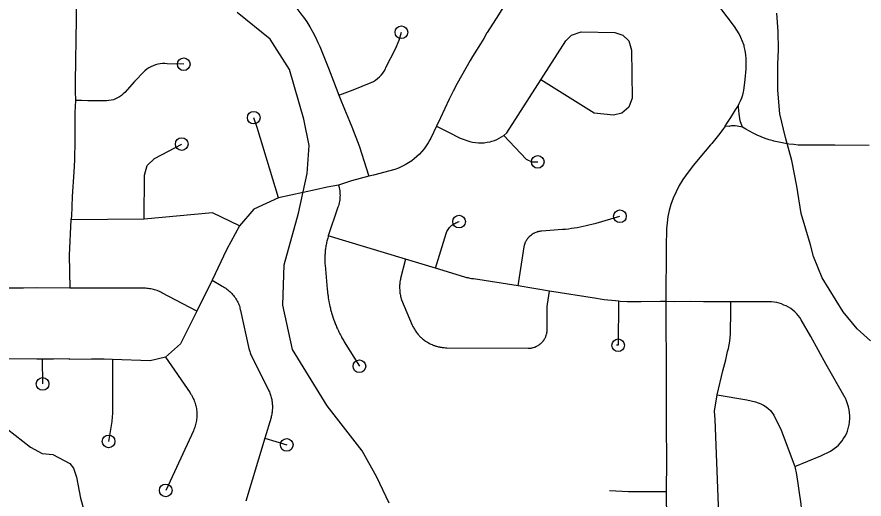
# Model space of a CAD drawing. Extents: x -19 to 366, y -4 to 359.
# Drawn here: x 147.031 to 147.665, y 190.286 to 190.647 of the extents above; entities that cross this region are included whole.
import ezdxf

# ---------------------------------------------------------------- set-up
doc = ezdxf.new("R2010")
doc.units = 0
for name, color, linetype in [('R_Striping', 7, 'Continuous'), ('R_Temp Easement', 7, 'Continuous'), ('Sheet Fence', 7, 'Continuous')]:
    doc.layers.add(name, color=color, linetype=linetype)

msp = doc.modelspace()

# ---------------------------------------------------------------- linework, layer by layer
at = {"layer": 'R_Striping'}
for points in [[(147.08326, 190.68336), (147.08039, 190.67878), (147.07917, 190.67629), (147.07811, 190.67372), (147.07724, 190.67108), (147.07595, 190.66503), (147.07563, 190.66306), (147.07549, 190.66217), (147.07526, 190.64553), (147.07495, 190.62894), (147.07486, 190.61446), (147.07472, 190.61037), (147.07444, 190.60165), (147.07449, 190.59114), (147.07465, 190.58409)], [(147.21919, 190.67272), (147.2216, 190.67056), (147.22465, 190.66783), (147.23156, 190.66166), (147.23429, 190.65914), (147.23692, 190.65651), (147.23944, 190.65378), (147.24185, 190.65094), (147.24414, 190.64802), (147.24532, 190.64643), (147.24773, 190.64279), (147.25002, 190.63908), (147.25217, 190.63529), (147.2542, 190.63143), (147.25607, 190.6275), (147.25747, 190.62436), (147.26395, 190.60819), (147.26765, 190.59844), (147.27179, 190.58808)], [(147.40338, 190.66807), (147.39938, 190.6617), (147.39114, 190.64825), (147.38265, 190.63499), (147.38243, 190.63458), (147.38009, 190.63048), (147.37767, 190.62643), (147.37172, 190.61705), (147.36992, 190.61402), (147.36661, 190.60831), (147.36337, 190.60256), (147.36023, 190.59677), (147.35716, 190.59095), (147.35416, 190.58509), (147.34778, 190.57111), (147.34751, 190.57058), (147.3448, 190.56485)], [(147.56055, 190.56492), (147.56189, 190.56684), (147.56479, 190.57126), (147.56761, 190.57575), (147.56847, 190.57719), (147.57008, 190.5797), (147.57122, 190.58176), (147.57223, 190.5839), (147.57311, 190.58609), (147.57387, 190.58834), (147.57446, 190.59063), (147.57467, 190.59166), (147.57552, 190.59983), (147.57637, 190.60783), (147.5764, 190.60897), (147.57643, 190.61209), (147.57631, 190.61521), (147.57603, 190.61833), (147.57558, 190.62142), (147.57499, 190.62451), (147.57483, 190.6251), (147.57374, 190.62814), (147.5725, 190.63111), (147.57106, 190.634), (147.56944, 190.6368), (147.56767, 190.63949), (147.55122, 190.66143)], [(147.27179, 190.58808), (147.27449, 190.5891), (147.2825, 190.59215), (147.29595, 190.59752), (147.29761, 190.59839), (147.29919, 190.59939), (147.30067, 190.60051), (147.30206, 190.60175), (147.30334, 190.60309), (147.30453, 190.60455), (147.30557, 190.60609), (147.3065, 190.6077), (147.30694, 190.60865), (147.31415, 190.62275), (147.31689, 190.62927), (147.31853, 190.63515)], [(147.42277, 190.59952), (147.4416, 190.62874), (147.44564, 190.63282), (147.45291, 190.63531), (147.47812, 190.63492), (147.48401, 190.63296), (147.48852, 190.62858), (147.49073, 190.62182), (147.49106, 190.58573), (147.48862, 190.57913), (147.48329, 190.57455), (147.47708, 190.57313), (147.46275, 190.5747), (147.42277, 190.59952)], [(147.15569, 190.61123), (147.14344, 190.61154), (147.14163, 190.61168), (147.13981, 190.61166), (147.13802, 190.6115), (147.13623, 190.61118), (147.13449, 190.61072), (147.13278, 190.61011), (147.13114, 190.60936), (147.13065, 190.6091), (147.12956, 190.60848), (147.12807, 190.60747), (147.12666, 190.60633), (147.12604, 190.60577), (147.11892, 190.59824), (147.11173, 190.59016), (147.11051, 190.58894), (147.10919, 190.58784), (147.10778, 190.58685), (147.10626, 190.58599), (147.1047, 190.58527), (147.10308, 190.58469), (147.10141, 190.58425), (147.09971, 190.58396), (147.09801, 190.58382), (147.09737, 190.58381), (147.08388, 190.58381), (147.07932, 190.58399), (147.07465, 190.58409)], [(147.39507, 190.5579), (147.39726, 190.55991), (147.42277, 190.59952)], [(147.27179, 190.58808), (147.27282, 190.58551), (147.27597, 190.57767), (147.27974, 190.56855), (147.28143, 190.56446), (147.28686, 190.55006), (147.29426, 190.52743)], [(147.07465, 190.58409), (147.07419, 190.57521), (147.07416, 190.56748), (147.07419, 190.56239), (147.07421, 190.5545), (147.07402, 190.53951), (147.07355, 190.53076), (147.07223, 190.51219), (147.07178, 190.49729), (147.07128, 190.49492)], [(147.5736, 190.5642), (147.57189, 190.56885), (147.57119, 190.57409), (147.57072, 190.57898), (147.57072, 190.58085)], [(147.22653, 190.51138), (147.21052, 190.56377), (147.20807, 190.57123)], [(147.3448, 190.56485), (147.34049, 190.55583), (147.33984, 190.5546), (147.33854, 190.5523), (147.33709, 190.55009), (147.33554, 190.54796), (147.33385, 190.54592), (147.33206, 190.54399), (147.33015, 190.54216), (147.32814, 190.54043), (147.32627, 190.53907), (147.3239, 190.5375), (147.32143, 190.53606), (147.31891, 190.53475), (147.31632, 190.53358), (147.31367, 190.53255), (147.29774, 190.52832), (147.29426, 190.52743)], [(147.3448, 190.56485), (147.35335, 190.56069), (147.36259, 190.55599), (147.36958, 190.55335), (147.37173, 190.55288), (147.37391, 190.55257), (147.3761, 190.55241), (147.3783, 190.5524), (147.3805, 190.55253), (147.38269, 190.55282), (147.38484, 190.55326), (147.38615, 190.55361), (147.38805, 190.5542), (147.38992, 190.55494), (147.39175, 190.55582), (147.39347, 190.55683), (147.39507, 190.5579)], [(147.56055, 190.56492), (147.55885, 190.56249), (147.55571, 190.55819), (147.55059, 190.55194), (147.54974, 190.55089), (147.54166, 190.54152), (147.53696, 190.53579), (147.53288, 190.53047), (147.52897, 190.52503), (147.52633, 190.52051), (147.52394, 190.51586), (147.52183, 190.51108), (147.51996, 190.50619), (147.51874, 190.50174), (147.51781, 190.49723), (147.51717, 190.49267), (147.51679, 190.48808), (147.51653, 190.47451), (147.51639, 190.43384)], [(147.66836, 190.5505), (147.64282, 190.55073), (147.61523, 190.55079), (147.61207, 190.55105), (147.6083, 190.5515), (147.60454, 190.55209), (147.60079, 190.55284), (147.5971, 190.55373), (147.59669, 190.55384), (147.59359, 190.55471), (147.59055, 190.55572), (147.58758, 190.55687), (147.58463, 190.55814), (147.58157, 190.55964), (147.57886, 190.56103), (147.5762, 190.56255), (147.5736, 190.5642), (147.56953, 190.56479), (147.5682, 190.56503), (147.56684, 190.56511), (147.56552, 190.56505), (147.56418, 190.56483), (147.56387, 190.56475), (147.56055, 190.56492)], [(147.39507, 190.5579), (147.41192, 190.54017), (147.41598, 190.53823), (147.4205, 190.53819)], [(147.12614, 190.49544), (147.1263, 190.52818), (147.12835, 190.53548), (147.13388, 190.54069), (147.15424, 190.55146)], [(147.29426, 190.52743), (147.28112, 190.52405), (147.27141, 190.52082)], [(147.27141, 190.52082), (147.26291, 190.51918), (147.25435, 190.51725), (147.22653, 190.51138)], [(147.27141, 190.52082), (147.27173, 190.51988), (147.272, 190.51878), (147.27222, 190.51766), (147.27237, 190.51653), (147.2725, 190.5154), (147.27256, 190.51427), (147.27259, 190.51313), (147.27256, 190.512), (147.27249, 190.51086), (147.27236, 190.50973), (147.27221, 190.50861), (147.27198, 190.50749), (147.27171, 190.50639), (147.27141, 190.5053), (147.27104, 190.50421), (147.26386, 190.48284)], [(147.22653, 190.51138), (147.20808, 190.5028), (147.19732, 190.49033)], [(147.19732, 190.49033), (147.17716, 190.49996), (147.12614, 190.49544)], [(147.40592, 190.44539), (147.41031, 190.47454), (147.41037, 190.47483), (147.41041, 190.47507), (147.41051, 190.47555), (147.41058, 190.4758), (147.41077, 190.47651), (147.41083, 190.47674), (147.41107, 190.47744), (147.41116, 190.47767), (147.41145, 190.47835), (147.41156, 190.47857), (147.4119, 190.47923), (147.41203, 190.47944), (147.41241, 190.48008), (147.41255, 190.48028), (147.41298, 190.48089), (147.41312, 190.48108), (147.4136, 190.48166), (147.41376, 190.48184), (147.41426, 190.48238), (147.41442, 190.48256), (147.41498, 190.48306), (147.41516, 190.48322), (147.41574, 190.48368), (147.41595, 190.48383), (147.41655, 190.48425), (147.41676, 190.48439), (147.41739, 190.48477), (147.4176, 190.48488), (147.41828, 190.48522), (147.41849, 190.48532), (147.41919, 190.48561), (147.4194, 190.4857), (147.4201, 190.48593), (147.42034, 190.48601), (147.42106, 190.4862), (147.4213, 190.48625), (147.42203, 190.48639), (147.42227, 190.48643), (147.423, 190.48652), (147.42326, 190.48656), (147.43895, 190.48774), (147.44117, 190.48795), (147.44339, 190.4882), (147.44563, 190.48849), (147.44784, 190.48882), (147.45004, 190.48919), (147.45225, 190.4896), (147.45444, 190.49004), (147.45663, 190.49052), (147.45881, 190.49104), (147.46098, 190.4916), (147.46408, 190.49245), (147.48197, 190.49746)], [(147.07128, 190.49492), (147.07011, 190.46837), (147.07056, 190.44382)], [(147.12614, 190.49544), (147.07128, 190.49492)], [(147.34399, 190.45865), (147.35191, 190.48459), (147.35222, 190.48538), (147.35257, 190.48616), (147.35298, 190.48691), (147.35343, 190.48763), (147.35393, 190.48833), (147.35445, 190.48899), (147.35503, 190.48962), (147.35565, 190.49022), (147.3563, 190.49078), (147.35697, 190.49129), (147.35769, 190.49177), (147.35841, 190.4922), (147.35918, 190.49259), (147.35995, 190.49293), (147.36075, 190.49322), (147.36162, 190.49347)], [(147.19732, 190.49033), (147.18768, 190.47236), (147.17691, 190.44969)], [(147.26386, 190.48284), (147.26362, 190.48205), (147.26339, 190.48123), (147.26315, 190.4804), (147.26294, 190.47958), (147.26275, 190.47875), (147.26256, 190.47792), (147.2624, 190.47708), (147.26223, 190.47624), (147.26207, 190.4754), (147.26195, 190.47456), (147.26181, 190.47372), (147.26169, 190.47287), (147.2616, 190.47203), (147.26151, 190.47118), (147.26144, 190.47033), (147.26137, 190.46948), (147.26132, 190.46863), (147.26128, 190.46777), (147.26126, 190.46692), (147.26124, 190.46607), (147.26124, 190.46522), (147.26124, 190.46436), (147.26126, 190.46351), (147.26131, 190.46266), (147.26136, 190.46181), (147.26141, 190.46096), (147.26304, 190.44297), (147.26321, 190.44127), (147.26331, 190.44042), (147.2635, 190.43873), (147.26362, 190.43788), (147.26386, 190.43619), (147.264, 190.43535), (147.26431, 190.43368), (147.26446, 190.43284), (147.26481, 190.43117), (147.265, 190.43033), (147.26539, 190.42867), (147.2656, 190.42785), (147.26603, 190.4262), (147.26627, 190.42538), (147.26677, 190.42374), (147.267, 190.42293), (147.26755, 190.42131), (147.26781, 190.42051), (147.2684, 190.4189), (147.26869, 190.4181), (147.26933, 190.41651), (147.26963, 190.41573), (147.27032, 190.41415), (147.27065, 190.41337), (147.27136, 190.41182), (147.27174, 190.41105), (147.2725, 190.40952), (147.27287, 190.40877), (147.27368, 190.40726), (147.27408, 190.40651), (147.27493, 190.40503), (147.27535, 190.40429), (147.27578, 190.40356), (147.28714, 190.38535)], [(147.32158, 190.46542), (147.26386, 190.48284)], [(147.32158, 190.46542), (147.31793, 190.45102), (147.31775, 190.45019), (147.31761, 190.44935), (147.31746, 190.44851), (147.31735, 190.44766), (147.31728, 190.44681), (147.31721, 190.44596), (147.31719, 190.44511), (147.31717, 190.44425), (147.31717, 190.4434), (147.31722, 190.44255), (147.31727, 190.4417), (147.31734, 190.44085), (147.31746, 190.44), (147.31758, 190.43916), (147.31772, 190.43832), (147.31789, 190.43749), (147.3181, 190.43666), (147.31832, 190.43583), (147.31856, 190.43499), (147.32665, 190.41611), (147.32688, 190.41558), (147.32708, 190.41513), (147.32754, 190.41425), (147.32776, 190.41382), (147.32826, 190.41296), (147.32851, 190.41254), (147.32906, 190.41171), (147.32933, 190.4113), (147.3299, 190.4105), (147.33022, 190.41011), (147.33083, 190.40934), (147.33115, 190.40897), (147.33181, 190.40823), (147.33213, 190.40787), (147.33284, 190.40717), (147.33321, 190.40683), (147.33394, 190.40617), (147.3343, 190.40585), (147.33508, 190.40522), (147.33547, 190.40492), (147.33626, 190.40434), (147.33665, 190.40406), (147.3375, 190.40352), (147.33791, 190.40326), (147.33877, 190.40276), (147.33921, 190.40252), (147.34007, 190.40207), (147.34053, 190.40186), (147.34142, 190.40146), (147.34187, 190.40127), (147.34281, 190.40091), (147.34326, 190.40074), (147.34422, 190.40043), (147.34467, 190.40029), (147.34563, 190.40003), (147.34611, 190.39992), (147.34708, 190.39971), (147.34756, 190.39962), (147.34854, 190.39946), (147.34904, 190.39939), (147.35001, 190.39929), (147.35051, 190.39925), (147.3515, 190.39919), (147.35248, 190.39914), (147.41324, 190.3988), (147.41347, 190.39878), (147.41423, 190.39881), (147.41447, 190.39883), (147.4152, 190.3989), (147.41546, 190.39894), (147.41619, 190.39907), (147.41642, 190.39912), (147.41715, 190.3993), (147.41739, 190.39937), (147.41809, 190.3996), (147.41832, 190.39968), (147.41903, 190.39996), (147.41926, 190.40007), (147.41991, 190.40039), (147.42015, 190.40051), (147.42078, 190.40088), (147.42099, 190.40101), (147.42161, 190.40142), (147.42182, 190.40157), (147.4224, 190.40203), (147.42258, 190.40219), (147.42314, 190.40268), (147.42332, 190.40286), (147.42383, 190.40339), (147.42401, 190.40357), (147.42449, 190.40414), (147.42463, 190.40434), (147.42508, 190.40494), (147.42522, 190.40514), (147.4256, 190.40577), (147.42574, 190.40599), (147.42607, 190.40664), (147.42619, 190.40686)], [(147.34399, 190.45865), (147.32158, 190.46542)], [(147.40592, 190.44539), (147.37251, 190.45057), (147.37171, 190.45067), (147.37087, 190.4508), (147.37002, 190.45095), (147.36918, 190.45113), (147.36837, 190.45132), (147.36754, 190.45153), (147.36672, 190.45176), (147.36591, 190.45202), (147.34399, 190.45865)], [(147.17691, 190.44969), (147.1656, 190.42649)], [(147.17691, 190.44969), (147.18367, 190.44571), (147.18456, 190.44524), (147.18542, 190.44474), (147.18627, 190.44421), (147.18709, 190.44365), (147.18789, 190.44306), (147.18867, 190.44245), (147.18944, 190.44181), (147.19017, 190.44114), (147.1909, 190.44045), (147.19159, 190.43973), (147.19225, 190.43898), (147.19289, 190.43822), (147.1935, 190.43743), (147.1941, 190.43663), (147.19464, 190.4358), (147.19517, 190.43495), (147.19567, 190.43409), (147.19614, 190.43321), (147.19657, 190.43231), (147.19698, 190.4314), (147.19736, 190.43047), (147.1977, 190.42954), (147.19779, 190.4287), (147.19803, 190.42788), (147.19824, 190.42706), (147.2044, 190.39865), (147.20459, 190.39787), (147.2048, 190.39705), (147.20504, 190.39623), (147.20532, 190.39542), (147.20561, 190.39462), (147.20592, 190.39383), (147.20627, 190.39305), (147.20663, 190.39227), (147.21907, 190.36758), (147.21939, 190.36688), (147.21975, 190.36609), (147.22006, 190.3653), (147.22037, 190.3645), (147.22063, 190.3637), (147.22089, 190.36288), (147.2211, 190.36206), (147.22132, 190.36123), (147.22148, 190.3604), (147.22165, 190.35956), (147.22177, 190.35871), (147.22187, 190.35787), (147.22196, 190.35702), (147.22201, 190.35617), (147.22204, 190.35531), (147.22204, 190.35446), (147.22202, 190.35361), (147.22197, 190.35276), (147.2219, 190.35191), (147.22181, 190.35106), (147.22169, 190.35022), (147.22155, 190.34938), (147.22139, 190.34854), (147.2212, 190.34771), (147.22099, 190.34688), (147.21633, 190.3315)], [(147.07056, 190.44382), (147.04529, 190.44392), (147.03587, 190.4437), (147.02346, 190.4438), (147.01083, 190.44398), (146.99777, 190.44514), (146.99552, 190.44514), (146.99278, 190.44491), (146.99007, 190.44445), (146.98783, 190.44387), (146.97635, 190.43978), (146.96511, 190.4356)], [(147.1656, 190.42649), (147.13945, 190.44021), (147.13858, 190.44067), (147.13767, 190.4411), (147.13676, 190.44149), (147.13582, 190.44185), (147.13489, 190.44218), (147.13393, 190.44248), (147.13298, 190.44274), (147.132, 190.44297), (147.13102, 190.44316), (147.13005, 190.44332), (147.12905, 190.44344), (147.12805, 190.44353), (147.12705, 190.44359), (147.12606, 190.44361), (147.07056, 190.44382)], [(147.42932, 190.44159), (147.40592, 190.44539)], [(147.42619, 190.40686), (147.4265, 190.40754), (147.42659, 190.40777), (147.42685, 190.40847), (147.42691, 190.4087), (147.42713, 190.40942), (147.42719, 190.40966), (147.42734, 190.41039), (147.42738, 190.41063), (147.4275, 190.41136), (147.42751, 190.41161), (147.42756, 190.41235), (147.42758, 190.4126), (147.42754, 190.41305), (147.42748, 190.42866), (147.4275, 190.42952), (147.42751, 190.42983), (147.42756, 190.43044), (147.42758, 190.43074), (147.42768, 190.43135), (147.42776, 190.43172), (147.42932, 190.44159)], [(147.48089, 190.43396), (147.47868, 190.43413), (147.47581, 190.4344), (147.47296, 190.43472), (147.4701, 190.43509), (147.46725, 190.43551), (147.46439, 190.43599), (147.42932, 190.44159)], [(147.0497, 190.3906), (147.04591, 190.39064), (147.02151, 190.39088), (147.0193, 190.39103), (147.01581, 190.3916), (147.01229, 190.39262), (147.00891, 190.39407), (147.00511, 190.39619), (146.9801, 190.41031), (146.9787, 190.41128), (146.97522, 190.41428), (146.97355, 190.41612), (146.97205, 190.4181), (146.96983, 190.42196), (146.96884, 190.42424), (146.96511, 190.4356)], [(147.48089, 190.43396), (147.48064, 190.40101), (147.47948, 190.40099)], [(147.51639, 190.43384), (147.51239, 190.43374), (147.49781, 190.43349), (147.49256, 190.43345), (147.48732, 190.43356), (147.4821, 190.43382), (147.48089, 190.43396)], [(147.51639, 190.43384), (147.51638, 190.43346), (147.51631, 190.41203), (147.51662, 190.39457), (147.51664, 190.34106)], [(147.56502, 190.43359), (147.55359, 190.43355), (147.54442, 190.4336), (147.53457, 190.43366), (147.5228, 190.43347), (147.51639, 190.43384)], [(147.5547, 190.3639), (147.55885, 190.38189), (147.56105, 190.39004), (147.56254, 190.39633), (147.56311, 190.39851), (147.56369, 190.40126), (147.56413, 190.40404), (147.56443, 190.40684), (147.56458, 190.40966), (147.56457, 190.41247), (147.56493, 190.42424), (147.56494, 190.43084), (147.56497, 190.43153), (147.56502, 190.43359)], [(147.61279, 190.31036), (147.63213, 190.31834), (147.63949, 190.3218), (147.64382, 190.32499), (147.64535, 190.32639), (147.64677, 190.3279), (147.64809, 190.3295), (147.6493, 190.33121), (147.65036, 190.33299), (147.6513, 190.33485), (147.65209, 190.33677), (147.65277, 190.33874), (147.65328, 190.34075), (147.6534, 190.34135), (147.65369, 190.34364), (147.65383, 190.34594), (147.65383, 190.34613), (147.65381, 190.34824), (147.65365, 190.35054), (147.65332, 190.35282), (147.65285, 190.35507), (147.65226, 190.35724), (147.65151, 190.35937), (147.65064, 190.36144), (147.65054, 190.36166), (147.63625, 190.38674), (147.6248, 190.40746), (147.61749, 190.42008), (147.61649, 190.42172), (147.61535, 190.42328), (147.6141, 190.42475), (147.61273, 190.42611), (147.61127, 190.42736), (147.60973, 190.4285), (147.60808, 190.42951), (147.60638, 190.43038), (147.60463, 190.43111), (147.60287, 190.43188), (147.60108, 190.4325), (147.59922, 190.43299), (147.59734, 190.43333), (147.59544, 190.43351), (147.59352, 190.43355), (147.56841, 190.43359), (147.56502, 190.43359)], [(147.1656, 190.42649), (147.15336, 190.40201), (147.14219, 190.39212)], [(147.10233, 190.39048), (147.0961, 190.39059), (147.08665, 190.39069), (147.07026, 190.39047), (147.07028, 190.3908), (147.05837, 190.39052), (147.0497, 190.3906)], [(147.0497, 190.3906), (147.05016, 190.37205)], [(147.10233, 190.39048), (147.10236, 190.35005), (147.10219, 190.34757), (147.10187, 190.34403), (147.09952, 190.32913)], [(147.14219, 190.39212), (147.13066, 190.38947), (147.10233, 190.39048)], [(147.14219, 190.39212), (147.16044, 190.36538), (147.16089, 190.36472), (147.16141, 190.36387), (147.16194, 190.36301), (147.16239, 190.36214), (147.16284, 190.36124), (147.16325, 190.36033), (147.16361, 190.3594), (147.16397, 190.35847), (147.16428, 190.35752), (147.16454, 190.35656), (147.16479, 190.35559), (147.165, 190.35462), (147.16518, 190.35364), (147.16532, 190.35265), (147.16543, 190.35166), (147.1655, 190.35067), (147.16553, 190.34967), (147.16554, 190.34867), (147.1655, 190.34767), (147.16543, 190.34668), (147.16534, 190.34569), (147.16521, 190.3447), (147.16502, 190.34372), (147.16482, 190.34274), (147.16458, 190.34177), (147.1643, 190.34081), (147.164, 190.33986), (147.16367, 190.33892), (147.1633, 190.338), (147.1629, 190.33709), (147.14226, 190.29241)], [(147.60353, 190.18507), (147.59674, 190.18727), (147.58436, 190.19014), (147.56549, 190.19408), (147.56382, 190.19453), (147.56219, 190.19517), (147.56067, 190.196), (147.55924, 190.197), (147.55795, 190.19815), (147.5568, 190.19944), (147.55579, 190.20086), (147.55496, 190.20238), (147.55432, 190.20399), (147.55384, 190.20566), (147.55358, 190.20737), (147.55351, 190.20911), (147.55369, 190.21891), (147.5558, 190.2811), (147.55331, 190.34542), (147.55279, 190.35171), (147.5547, 190.3639)], [(147.5547, 190.3639), (147.57681, 190.3601), (147.5833, 190.35861), (147.5854, 190.35801), (147.58744, 190.3572), (147.58939, 190.3562), (147.59123, 190.355), (147.59292, 190.35363), (147.59449, 190.3521), (147.59591, 190.35042), (147.59712, 190.3486), (147.6026, 190.33743), (147.61279, 190.31036)], [(147.51664, 190.34106), (147.51673, 190.31511), (147.51651, 190.29139)], [(147.21633, 190.3315), (147.20218, 190.28429)], [(147.21633, 190.3315), (147.23273, 190.32651)], [(147.61279, 190.31036), (147.61399, 190.30426), (147.61725, 190.28227), (147.61939, 190.25525), (147.61939, 190.2407), (147.61855, 190.2279), (147.61719, 190.22085), (147.61541, 190.21404), (147.61264, 190.20666), (147.60353, 190.18507)], [(147.51651, 190.29139), (147.49402, 190.29127), (147.4884, 190.29138), (147.47405, 190.29221)], [(147.51651, 190.29139), (147.51709, 190.24898)]]:
    msp.add_lwpolyline(points, dxfattribs=at)
for centre in [(147.31853, 190.63515), (147.15569, 190.61123), (147.20807, 190.57123), (147.15424, 190.55146), (147.4205, 190.53819), (147.36162, 190.49347), (147.48197, 190.49746), (147.48064, 190.40101), (147.28714, 190.38535), (147.05016, 190.37205), (147.09952, 190.32913), (147.23273, 190.32651), (147.14226, 190.29241)]:
    msp.add_circle(centre, 0.00473, dxfattribs=at)
at = {"layer": 'R_Temp Easement'}
for points in [[(147.30942, 190.28293), (147.30002, 190.30224), (147.28913, 190.32205), (147.2629, 190.35572), (147.23717, 190.39782), (147.22975, 190.43099), (147.23074, 190.4612), (147.24163, 190.49983), (147.24806, 190.52954), (147.24954, 190.55034), (147.24558, 190.57015), (147.2347, 190.60729), (147.22035, 190.63006), (147.1956, 190.64987)], [(147.66938, 190.40428), (147.65931, 190.4134), (147.64893, 190.42594), (147.63328, 190.4515), (147.62675, 190.46739), (147.62445, 190.47617), (147.61749, 190.49947), (147.61427, 190.52004), (147.61064, 190.5391), (147.60585, 190.55648), (147.60162, 190.57403), (147.60006, 190.59191), (147.60004, 190.61109), (147.60044, 190.6221), (147.60031, 190.63578), (147.59924, 190.64928)], [(147.0178, 190.3428), (147.04102, 190.32487), (147.04977, 190.32016), (147.05774, 190.31943), (147.07048, 190.31246), (147.07316, 190.30906), (147.07546, 190.30242), (147.07856, 190.28668), (147.08126, 190.27681), (147.08393, 190.27436), (147.10254, 190.26931), (147.11624, 190.2612)]]:
    msp.add_lwpolyline(points, dxfattribs=at)
at = {"layer": 'Sheet Fence'}
for points in [[(154.11585, 1.87092), (153.9063, 10.48743), (153.69602, 19.10409), (153.48501, 27.72087), (153.27327, 36.3378), (153.0608, 44.95486), (152.84759, 53.57206), (152.63366, 62.1894), (152.419, 70.80688), (152.20362, 79.42449), (151.98751, 88.04225), (151.77068, 96.66014), (151.55312, 105.27817), (151.33484, 113.89634), (151.11584, 122.51465), (150.89612, 131.13311), (150.67568, 139.7517), (150.45452, 148.37043), (150.23264, 156.98931), (150.01005, 165.60832), (149.78674, 174.22748), (149.56272, 182.84677), (149.33799, 191.46621), (149.11254, 200.0858), (148.88638, 208.70552), (148.65952, 217.32539), (148.43194, 225.9454), (148.20366, 234.56555), (147.97466, 243.18584), (147.74497, 251.80628), (147.51457, 260.42687), (147.28346, 269.04759), (147.05165, 277.66846), (146.81914, 286.28948), (146.58593, 294.91064), (146.35202, 303.53194), (146.11742, 312.15339), (145.88211, 320.77499), (145.64611, 329.39673), (145.40941, 338.01861), (145.17202, 346.64065)], [(0, 189.51617), (7.11214, 189.52059), (14.22427, 189.53386), (21.33637, 189.55597), (28.44845, 189.58693), (35.56048, 189.62672), (42.67245, 189.67537), (49.78436, 189.73285), (56.89619, 189.79918), (64.00793, 189.87436), (71.11958, 189.95838), (78.23111, 190.05124), (85.34253, 190.15294), (92.45381, 190.26349), (99.56495, 190.38288), (106.67593, 190.51112), (113.78675, 190.6482), (120.89739, 190.79412), (128.00785, 190.94888), (135.11811, 191.11248), (142.22816, 191.28493), (149.33799, 191.46621), (156.44759, 191.65634), (163.55694, 191.85531), (170.66605, 192.06312), (177.77489, 192.27977), (184.88345, 192.50526), (191.99173, 192.73959), (199.09971, 192.98276), (206.20739, 193.23477), (213.31474, 193.49561), (220.42177, 193.7653), (227.52845, 194.04382), (234.63479, 194.33118), (241.74076, 194.62738), (248.84635, 194.93241), (255.95157, 195.24628), (263.05638, 195.56898), (270.16079, 195.90052), (277.26478, 196.24089), (284.36834, 196.5901), (291.47147, 196.94814), (298.57414, 197.31501), (305.67635, 197.69072), (312.77809, 198.07525), (319.87934, 198.46862), (326.9801, 198.87082), (334.08035, 199.28185), (341.18009, 199.7017)], [(0, 180.89994), (7.12284, 180.90436), (14.24566, 180.9176), (21.36847, 180.93968), (28.49124, 180.97058), (35.61397, 181.01031), (42.73664, 181.05888), (49.85925, 181.11627), (56.98178, 181.18249), (64.10422, 181.25754), (71.22656, 181.34142), (78.3488, 181.43413), (85.47091, 181.53567), (92.5929, 181.64603), (99.71474, 181.76523), (106.83643, 181.89325), (113.95795, 182.0301), (121.0793, 182.17578), (128.20046, 182.33029), (135.32143, 182.49362), (142.44218, 182.66579), (149.56272, 182.84677), (156.68303, 183.03659), (163.8031, 183.23523), (170.92291, 183.4427), (178.04247, 183.65899), (185.16175, 183.88411), (192.28074, 184.11805), (199.39944, 184.36082), (206.51784, 184.61242), (213.63591, 184.87283), (220.75366, 185.14207), (227.87107, 185.42014), (234.98813, 185.70702), (242.10483, 186.00273), (249.22115, 186.30726), (256.33709, 186.62061), (263.45264, 186.94279), (270.56779, 187.27378), (277.68251, 187.61359), (284.79682, 187.96222), (291.91068, 188.31967), (299.02409, 188.68594), (306.13705, 189.06103), (313.24954, 189.44494), (320.36154, 189.83766), (327.47305, 190.23919), (334.58406, 190.64954), (341.69455, 191.06871)]]:
    msp.add_spline(points, degree=3, dxfattribs=at)

doc.saveas('drawing.dxf')
